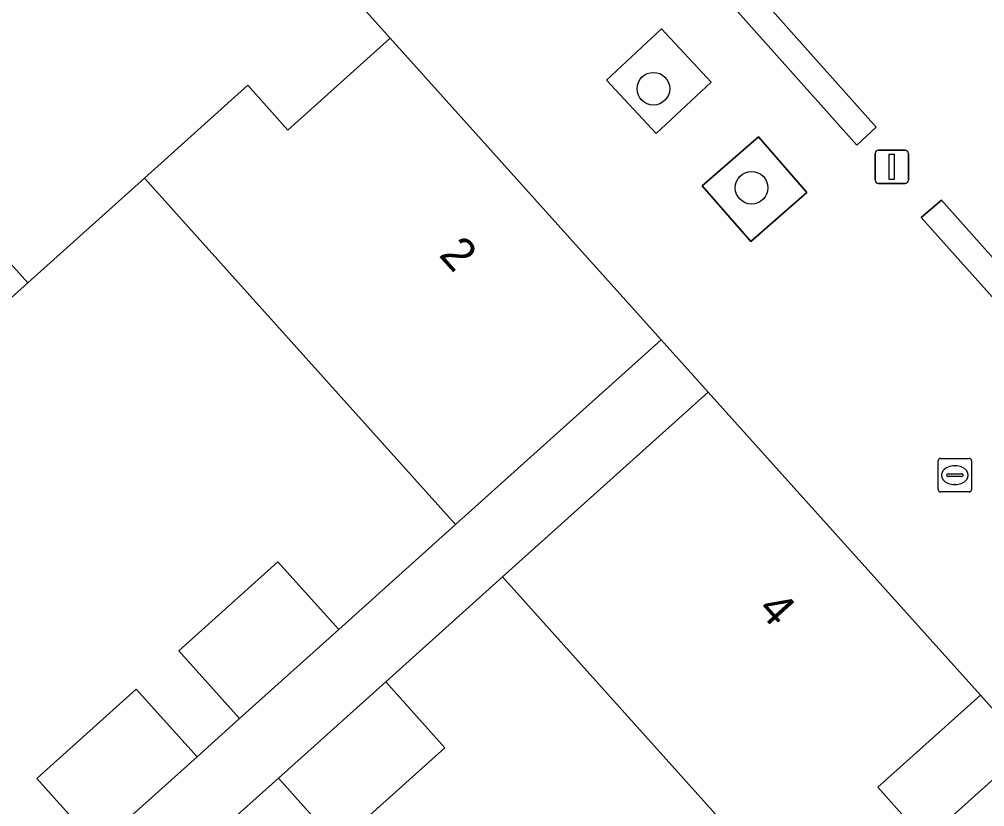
# Model space of a CAD drawing. Extents: x 162172 to 163187, y 382874 to 383685.
# Drawn here: x 162876.95 to 162905.84, y 383498.17 to 383521.72 of the extents above; entities that cross this region are included whole.
import ezdxf

# ---------------------------------------------------------------- set-up
doc = ezdxf.new("R2010")
doc.units = 0
for name, color, linetype in [('IMGEO_Boom', 7, 'Continuous'), ('IMGEO_Erf', 7, 'Continuous'), ('IMGEO_Groenvoorziening', 7, 'Continuous'), ('IMGEO_Haag', 7, 'Continuous'), ('IMGEO_Kolk', 7, 'Continuous'), ('IMGEO_Lichtmast', 7, 'Continuous'), ('IMGEO_Pand', 7, 'Continuous'), ('IMGEO_Pand_nummerreeks', 7, 'Continuous'), ('IMGEO_Rijbaan_lokaal_open', 7, 'Continuous'), ('IMGEO_Voetpad_open', 7, 'Continuous')]:
    doc.layers.add(name, color=color, linetype=linetype)

msp = doc.modelspace()

# ---------------------------------------------------------------- linework, layer by layer
at = {"layer": 'IMGEO_Boom'}
for centre in [(162895.926, 383519.649), (162898.863, 383516.686)]:
    msp.add_circle(centre, 0.489, dxfattribs=at)
at = {"layer": 'IMGEO_Erf'}
for points in [[(162882.267, 383499.666), (162883.54, 383500.808), (162881.719, 383502.834), (162884.689, 383505.499), (162886.508, 383503.473), (162890.004, 383506.611), (162880.698, 383516.978), (162877.201, 383513.839), (162872.96, 383510.031), (162868.718, 383506.222), (162864.477, 383502.415), (162860.236, 383498.607), (162855.809, 383494.632), (162863.289, 383486.294), (162866.145, 383488.858), (162867.966, 383486.83), (162870.657, 383489.245), (162868.837, 383491.273), (162871.962, 383494.078), (162874.791, 383496.617), (162876.611, 383494.59), (162879.288, 383496.993), (162877.468, 383499.019), (162880.447, 383501.692)], [(162907.134, 383499.924), (162903.483, 383496.641), (162906.39, 383493.368), (162910.058, 383496.632)]]:
    msp.add_lwpolyline(points, close=True, dxfattribs=at)
msp.add_lwpolyline([(162900.754, 383494.64), (162891.41, 383505.046), (162887.913, 383501.908), (162889.683, 383499.936), (162886.471, 383497.054), (162884.701, 383499.026), (162881.774, 383496.399)], dxfattribs=at)
at = {"layer": 'IMGEO_Groenvoorziening'}
for points in [[(162897.111, 383524.649), (162896.535, 383524.105), (162902.018, 383517.961), (162902.593, 383518.503)], [(162896.163, 383521.439), (162894.521, 383519.904), (162896.012, 383518.309), (162897.654, 383519.844)], [(162897.389, 383516.74), (162898.841, 383515.078), (162900.519, 383516.544), (162899.067, 383518.206)], [(162904.549, 383516.313), (162903.939, 383515.801), (162906.742, 383512.67), (162909.451, 383509.644), (162910.007, 383510.188)]]:
    msp.add_lwpolyline(points, close=True, dxfattribs=at)
at = {"layer": 'IMGEO_Haag'}
for points in [[(162897.111, 383524.649), (162896.535, 383524.105), (162902.018, 383517.961), (162902.593, 383518.503)], [(162904.549, 383516.313), (162903.939, 383515.801), (162906.742, 383512.67), (162909.451, 383509.644), (162910.007, 383510.188)]]:
    msp.add_lwpolyline(points, close=True, dxfattribs=at)
at = {"layer": 'IMGEO_Kolk'}
for p, q in [((162904.448, 383507.663), (162904.448, 383508.515)), ((162904.523, 383508.589), (162905.375, 383508.589)), ((162905.449, 383508.515), (162905.449, 383507.663)), ((162904.75, 383508.132), (162905.148, 383508.132)), ((162904.936, 383508.369), (162904.961, 383508.369)), ((162904.707, 383508.083), (162904.707, 383508.095)), ((162905.145, 383508.046), (162904.747, 383508.046)), ((162905.191, 383508.095), (162905.191, 383508.083)), ((162905.375, 383507.589), (162904.523, 383507.589)), ((162904.959, 383507.809), (162904.934, 383507.809))]:
    msp.add_line(p, q, dxfattribs=at)
for points in [[(162904.448, 383507.663), (162904.448, 383508.515)], [(162904.523, 383508.589), (162905.375, 383508.589)], [(162905.449, 383508.515), (162905.449, 383507.663)], [(162905.375, 383507.589), (162904.523, 383507.589)]]:
    msp.add_lwpolyline(points, dxfattribs=at)
for centre, radius, start, end in [((162904.525, 383508.513), 0.0765, 91.552, 178.448), ((162904.525, 383508.513), 0.0765, 91.552, 178.448), ((162905.373, 383508.513), 0.0765, 1.552, 88.448), ((162905.373, 383508.513), 0.0765, 1.552, 88.448), ((162904.747, 383508.092), 0.0403, 85.8775, 175.7526), ((162905.152, 383508.094), 0.0386, 1.7309, 96.639), ((162904.744, 383508.082), 0.0366, 178.938, 274.7102), ((162905.148, 383508.089), 0.043, 264.8664, 352.4533), ((162904.525, 383507.665), 0.0765, 181.552, 268.448), ((162904.525, 383507.665), 0.0765, 181.552, 268.448), ((162905.373, 383507.665), 0.0765, 271.552, 358.448), ((162905.373, 383507.665), 0.0765, 271.552, 358.448)]:
    msp.add_arc(centre, radius, start, end, dxfattribs=at)
for centre, major_axis, ratio, start_param, end_param in [((162904.935, 383508.089), (-0.387, 0.002), 0.722429, 4.712389, 7.853982), ((162904.96, 383508.089), (-0.39, 0.002), 0.717154, 1.570796, 4.712389)]:
    msp.add_ellipse(centre, major_axis=major_axis, ratio=ratio, start_param=start_param, end_param=end_param, dxfattribs=at)
at = {"layer": 'IMGEO_Lichtmast'}
for p, q in [((162902.565, 383516.913), (162902.565, 383517.713)), ((162902.565, 383517.713), (162902.565, 383516.913)), ((162902.665, 383517.813), (162903.455, 383517.813)), ((162903.455, 383517.813), (162902.665, 383517.813)), ((162903.555, 383517.713), (162903.555, 383516.913)), ((162903.555, 383516.913), (162903.555, 383517.713)), ((162903.455, 383516.813), (162902.665, 383516.813)), ((162902.665, 383516.813), (162903.455, 383516.813))]:
    msp.add_line(p, q, dxfattribs=at)
msp.add_lwpolyline([(162902.985, 383517.688), (162903.135, 383517.688), (162903.135, 383516.938), (162902.985, 383516.938), (162902.985, 383517.688)], dxfattribs=at)
for centre, start, end in [((162902.665, 383517.713), 90, 180), ((162902.665, 383517.713), 90, 180), ((162903.455, 383517.713), 0, 90), ((162903.455, 383517.713), 360, 90), ((162902.665, 383516.913), 180, 270), ((162902.665, 383516.913), 180, 270), ((162903.455, 383516.913), 270, 0), ((162903.455, 383516.913), 270, 0)]:
    msp.add_arc(centre, 0.1, start, end, dxfattribs=at)
at = {"layer": 'IMGEO_Pand'}
for points in [[(162871.143, 383520.586), (162877.201, 383513.839), (162880.698, 383516.978), (162883.786, 383519.751), (162884.989, 383518.411), (162888.051, 383521.16), (162883.967, 383525.707), (162880.314, 383522.426), (162877.143, 383525.963), (162875.503, 383524.493)], [(162880.698, 383516.978), (162890.004, 383506.611), (162893.813, 383510.03), (162896.157, 383512.134), (162888.051, 383521.16), (162884.989, 383518.411), (162883.786, 383519.751)], [(162871.143, 383520.586), (162866.898, 383516.782), (162872.96, 383510.031), (162877.201, 383513.839)], [(162905.71, 383501.508), (162897.564, 383510.568), (162895.22, 383508.464), (162891.41, 383505.046), (162900.754, 383494.64), (162903.842, 383497.413), (162902.64, 383498.752)], [(162886.508, 383503.473), (162884.689, 383505.499), (162881.719, 383502.834), (162883.54, 383500.808)], [(162887.913, 383501.908), (162884.701, 383499.026), (162886.471, 383497.054), (162889.683, 383499.936)], [(162882.267, 383499.666), (162880.447, 383501.692), (162877.468, 383499.019), (162879.288, 383496.993)], [(162903.483, 383496.641), (162907.134, 383499.924), (162905.71, 383501.508), (162902.64, 383498.752), (162903.842, 383497.413), (162900.754, 383494.64), (162899.631, 383493.631), (162897.257, 383491.5), (162903.279, 383484.792), (162912.869, 383493.399), (162912.703, 383493.593), (162912.924, 383493.784), (162912.806, 383493.88), (162912.629, 383493.744), (162910.058, 383496.632), (162906.39, 383493.368)]]:
    msp.add_lwpolyline(points, close=True, dxfattribs=at)
at = {"layer": 'IMGEO_Rijbaan_lokaal_open'}
msp.add_lwpolyline([(162933.856, 383495.782), (162931.114, 383498.94), (162928.679, 383501.572), (162925.651, 383504.845), (162922.407, 383508.351), (162918.359, 383512.866), (162910.23, 383521.933), (162908.831, 383523.491), (162900.716, 383532.531), (162899.288, 383534.119), (162896.314, 383537.43), (162893.721, 383540.326), (162893.57, 383540.18), (162893.468, 383540.287), (162893.679, 383540.489), (162893.519, 383540.667), (162880.733, 383529.18), (162883.967, 383525.707), (162888.051, 383521.16), (162896.157, 383512.134), (162897.564, 383510.568), (162905.71, 383501.508), (162907.134, 383499.924), (162910.058, 383496.632)], dxfattribs=at)
for points in [[(162896.535, 383524.105), (162897.111, 383524.649), (162902.593, 383518.503), (162902.018, 383517.961)], [(162896.012, 383518.309), (162894.521, 383519.904), (162896.163, 383521.439), (162897.654, 383519.844)], [(162898.841, 383515.078), (162897.389, 383516.74), (162899.067, 383518.206), (162900.519, 383516.544)], [(162903.939, 383515.801), (162904.549, 383516.313), (162910.007, 383510.188), (162909.451, 383509.644), (162906.742, 383512.67)]]:
    msp.add_lwpolyline(points, close=True, dxfattribs=at)
at = {"layer": 'IMGEO_Voetpad_open'}
msp.add_lwpolyline([(162881.774, 383496.399), (162884.701, 383499.026), (162887.913, 383501.908), (162891.41, 383505.046), (162895.22, 383508.464), (162897.564, 383510.568), (162896.157, 383512.134), (162893.813, 383510.03), (162890.004, 383506.611), (162886.508, 383503.473), (162883.54, 383500.808), (162882.267, 383499.666), (162879.288, 383496.993)], dxfattribs=at)

# ---------------------------------------------------------------- texts
at = {"layer": 'IMGEO_Pand_nummerreeks'}
for s, rotation, p in [('2', 311.9275, (162889.479, 383514.663)), ('4', 311.957, (162899.014, 383504.051))]:
    msp.add_text(s, height=1, rotation=rotation, dxfattribs=at).set_placement(p)

doc.saveas('drawing.dxf')
